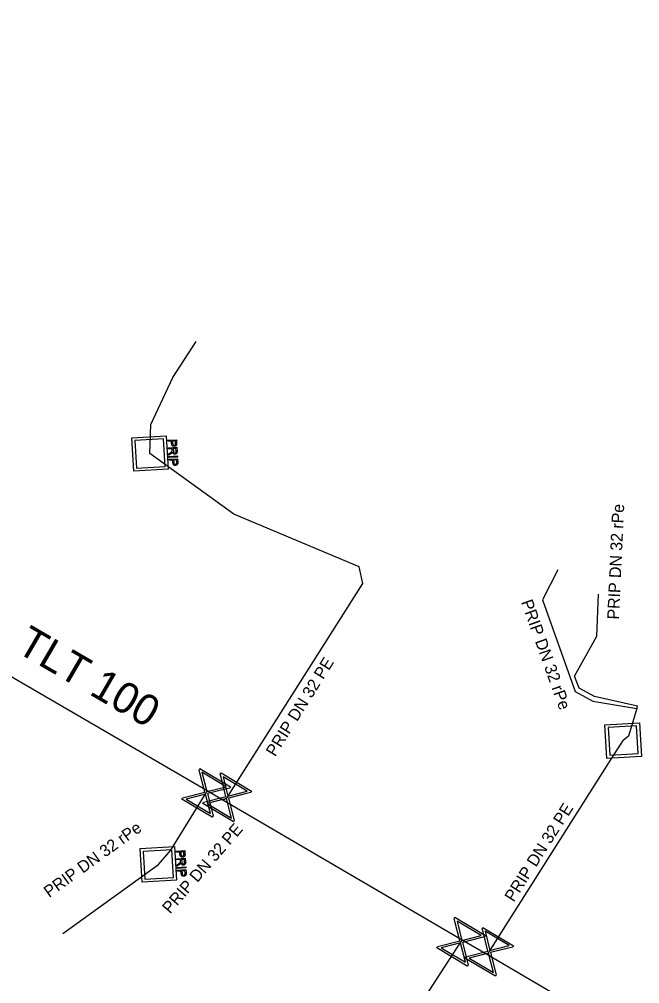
# Model space of a CAD drawing. Extents: x -643544 to -637295, y -1119190 to -1111715.
# Drawn here: x -641994.86 to -641968.76, y -1113587.98 to -1113547.4 of the extents above; entities that cross this region are included whole.
import ezdxf

# ---------------------------------------------------------------- set-up
doc = ezdxf.new("R2010")
doc.units = 0
for name, color, linetype in [('Default', 7, 'Continuous'), ('VP Popis přípojky', 7, 'Continuous'), ('VP Přípojka', 7, 'Continuous'), ('VP Řad', 7, 'Continuous'), ('VP Řad - popis', 7, 'Continuous'), ('VP Šachta', 7, 'Continuous'), ('VP Šoupě', 7, 'Continuous')]:
    doc.layers.add(name, color=color, linetype=linetype)

msp = doc.modelspace()

# ---------------------------------------------------------------- linework, layer by layer
at = {"layer": 'Default'}
for points in [[(-641988.24, -1113565.223), (-641988.238, -1113565.259), (-641988.241, -1113565.278), (-641988.244, -1113565.304), (-641988.255, -1113565.323), (-641988.266, -1113565.342), (-641988.287, -1113565.354), (-641988.309, -1113565.365), (-641988.336, -1113565.367), (-641988.382, -1113565.37), (-641988.415, -1113565.343), (-641988.447, -1113565.316), (-641988.452, -1113565.24)], [(-641988.41, -1113565.238), (-641988.408, -1113565.284), (-641988.39, -1113565.302), (-641988.371, -1113565.32), (-641988.34, -1113565.318), (-641988.318, -1113565.317), (-641988.303, -1113565.305), (-641988.287, -1113565.293), (-641988.284, -1113565.275), (-641988.281, -1113565.262), (-641988.283, -1113565.229)], [(-641988.501, -1113565.633), (-641988.469, -1113565.611), (-641988.453, -1113565.596), (-641988.437, -1113565.582), (-641988.431, -1113565.571), (-641988.425, -1113565.559), (-641988.423, -1113565.548), (-641988.421, -1113565.541), (-641988.422, -1113565.522)], [(-641988.22, -1113565.567), (-641988.217, -1113565.614), (-641988.226, -1113565.64), (-641988.234, -1113565.665), (-641988.257, -1113565.682), (-641988.281, -1113565.698), (-641988.31, -1113565.699), (-641988.349, -1113565.702), (-641988.376, -1113565.679), (-641988.403, -1113565.656), (-641988.413, -1113565.605), (-641988.422, -1113565.624), (-641988.43, -1113565.634), (-641988.447, -1113565.656), (-641988.475, -1113565.676)], [(-641988.379, -1113565.566), (-641988.377, -1113565.599), (-641988.369, -1113565.617), (-641988.362, -1113565.635), (-641988.346, -1113565.643), (-641988.331, -1113565.652), (-641988.313, -1113565.651), (-641988.289, -1113565.649), (-641988.273, -1113565.63), (-641988.258, -1113565.611), (-641988.26, -1113565.57)], [(-641988.195, -1113566.024), (-641988.192, -1113566.059), (-641988.195, -1113566.079), (-641988.198, -1113566.105), (-641988.209, -1113566.124), (-641988.221, -1113566.143), (-641988.242, -1113566.154), (-641988.263, -1113566.166), (-641988.29, -1113566.168), (-641988.336, -1113566.17), (-641988.369, -1113566.144), (-641988.402, -1113566.117), (-641988.406, -1113566.041)], [(-641988.365, -1113566.039), (-641988.362, -1113566.085), (-641988.344, -1113566.103), (-641988.326, -1113566.121), (-641988.294, -1113566.119), (-641988.272, -1113566.118), (-641988.257, -1113566.106), (-641988.242, -1113566.094), (-641988.238, -1113566.075), (-641988.235, -1113566.063), (-641988.237, -1113566.03)], [(-641988.15, -1113582.924), (-641988.118, -1113582.902), (-641988.102, -1113582.887), (-641988.086, -1113582.873), (-641988.08, -1113582.862), (-641988.074, -1113582.85), (-641988.072, -1113582.839), (-641988.07, -1113582.832), (-641988.071, -1113582.813)], [(-641987.869, -1113582.858), (-641987.866, -1113582.905), (-641987.875, -1113582.931), (-641987.883, -1113582.956), (-641987.906, -1113582.973), (-641987.93, -1113582.989), (-641987.959, -1113582.99), (-641987.998, -1113582.993), (-641988.025, -1113582.97), (-641988.052, -1113582.947), (-641988.062, -1113582.896), (-641988.071, -1113582.915), (-641988.079, -1113582.925), (-641988.096, -1113582.947), (-641988.124, -1113582.967)], [(-641987.889, -1113582.514), (-641987.887, -1113582.55), (-641987.89, -1113582.569), (-641987.893, -1113582.595), (-641987.904, -1113582.614), (-641987.915, -1113582.633), (-641987.936, -1113582.645), (-641987.958, -1113582.656), (-641987.985, -1113582.658), (-641988.031, -1113582.661), (-641988.064, -1113582.634), (-641988.096, -1113582.607), (-641988.101, -1113582.531)], [(-641988.059, -1113582.529), (-641988.057, -1113582.575), (-641988.039, -1113582.593), (-641988.02, -1113582.611), (-641987.989, -1113582.609), (-641987.967, -1113582.608), (-641987.952, -1113582.596), (-641987.936, -1113582.584), (-641987.933, -1113582.566), (-641987.93, -1113582.553), (-641987.932, -1113582.52)], [(-641988.028, -1113582.857), (-641988.026, -1113582.89), (-641988.018, -1113582.908), (-641988.011, -1113582.926), (-641987.995, -1113582.934), (-641987.98, -1113582.943), (-641987.962, -1113582.942), (-641987.938, -1113582.94), (-641987.922, -1113582.921), (-641987.907, -1113582.902), (-641987.909, -1113582.861)], [(-641987.844, -1113583.315), (-641987.841, -1113583.35), (-641987.844, -1113583.37), (-641987.847, -1113583.396), (-641987.858, -1113583.415), (-641987.87, -1113583.434), (-641987.891, -1113583.445), (-641987.912, -1113583.457), (-641987.939, -1113583.459), (-641987.985, -1113583.461), (-641988.018, -1113583.435), (-641988.051, -1113583.408), (-641988.055, -1113583.332)], [(-641988.014, -1113583.33), (-641988.011, -1113583.376), (-641987.993, -1113583.394), (-641987.975, -1113583.412), (-641987.943, -1113583.41), (-641987.921, -1113583.409), (-641987.906, -1113583.397), (-641987.891, -1113583.385), (-641987.887, -1113583.366), (-641987.884, -1113583.354), (-641987.886, -1113583.321)]]:
    msp.add_open_spline(points, degree=3, dxfattribs=at)
at = {"layer": 'VP Přípojka'}
for points in [[(-641986.29, -1113580.26), (-641986.112, -1113580.138), (-641980.399, -1113571.133), (-641980.565, -1113570.438), (-641985.827, -1113568.228), (-641989.361, -1113565.669), (-641989.33, -1113564.456), (-641988.404, -1113562.471), (-641987.42, -1113560.961)], [(-641972.2, -1113570.559), (-641972.84, -1113571.83), (-641971.47, -1113575.68), (-641970.73, -1113576.09), (-641968.88, -1113576.4), (-641969.23, -1113577.56), (-641969.45, -1113577.75)], [(-641968.88, -1113576.4), (-641968.851, -1113576.303), (-641970.663, -1113575.898), (-641971.308, -1113575.541), (-641971.496, -1113575.038), (-641970.566, -1113573.361), (-641970.486, -1113571.59)], [(-641975.16, -1113586.77), (-641975.09, -1113586.64), (-641970.05, -1113578.69), (-641969.45, -1113577.75)], [(-641989.01, -1113582.96), (-641988.49, -1113582.36), (-641987, -1113579.95), (-641986.95, -1113579.87)], [(-641993.03, -1113585.87), (-641989.01, -1113582.96)], [(-641982.12, -1113592.46), (-641978.11, -1113589.04), (-641976.27, -1113586.21), (-641976.23, -1113586.15)]]:
    msp.add_lwpolyline(points, dxfattribs=at)
at = {"layer": 'VP Řad'}
msp.add_lwpolyline([(-641966.02, -1113592.14), (-641975.16, -1113586.77), (-641976.23, -1113586.15), (-641986.29, -1113580.26), (-641986.95, -1113579.87), (-642002.1, -1113571.05), (-642002.39, -1113570.86), (-642007.58, -1113567.68), (-642008.77, -1113566.95), (-642018.63, -1113560.99), (-642019.96, -1113560.23), (-642028.54, -1113554.93), (-642030.48, -1113553.82), (-642040.96, -1113547.82), (-642041.73, -1113547.36), (-642051.86, -1113541.27), (-642052.43, -1113540.95), (-642062.55, -1113534.65), (-642063.5, -1113533.98), (-642070.77, -1113529.51), (-642075.54, -1113526.65), (-642075.79, -1113526.49)], dxfattribs=at)
at = {"layer": 'VP Šachta'}
for points in [[(-641988.598, -1113566.332), (-641990.047, -1113566.417), (-641990.13, -1113565.006), (-641988.681, -1113564.921), (-641988.598, -1113566.332)], [(-641988.797, -1113565.049), (-641990, -1113565.119), (-641989.931, -1113566.289), (-641988.728, -1113566.219), (-641988.797, -1113565.049)], [(-641988.606, -1113565.11), (-641988.248, -1113565.089), (-641988.24, -1113565.223)], [(-641988.452, -1113565.24), (-641988.457, -1113565.148), (-641988.603, -1113565.156), (-641988.606, -1113565.11)], [(-641988.588, -1113565.429), (-641988.229, -1113565.408), (-641988.22, -1113565.567)], [(-641988.283, -1113565.229), (-641988.288, -1113565.138), (-641988.416, -1113565.145)], [(-641988.416, -1113565.145), (-641988.41, -1113565.238)], [(-641988.422, -1113565.522), (-641988.425, -1113565.468), (-641988.585, -1113565.477), (-641988.588, -1113565.429)], [(-641988.475, -1113565.676), (-641988.569, -1113565.744), (-641988.573, -1113565.684), (-641988.501, -1113565.633)], [(-641988.568, -1113565.793), (-641988.209, -1113565.772), (-641988.207, -1113565.818), (-641988.565, -1113565.839), (-641988.568, -1113565.793)], [(-641988.26, -1113565.57), (-641988.267, -1113565.458), (-641988.385, -1113565.465)], [(-641988.385, -1113565.465), (-641988.379, -1113565.566)], [(-641988.561, -1113565.911), (-641988.202, -1113565.89), (-641988.195, -1113566.024)], [(-641988.406, -1113566.041), (-641988.412, -1113565.949), (-641988.558, -1113565.957), (-641988.561, -1113565.911)], [(-641988.237, -1113566.03), (-641988.242, -1113565.939), (-641988.37, -1113565.946)], [(-641988.37, -1113565.946), (-641988.365, -1113566.039)], [(-641968.687, -1113578.413), (-641970.136, -1113578.498), (-641970.219, -1113577.087), (-641968.77, -1113577.002), (-641968.687, -1113578.413)], [(-641968.886, -1113577.13), (-641970.089, -1113577.2), (-641970.02, -1113578.37), (-641968.817, -1113578.3), (-641968.886, -1113577.13)], [(-641988.247, -1113583.623), (-641989.696, -1113583.708), (-641989.779, -1113582.297), (-641988.33, -1113582.212), (-641988.247, -1113583.623)], [(-641988.446, -1113582.34), (-641989.649, -1113582.41), (-641989.58, -1113583.58), (-641988.377, -1113583.51), (-641988.446, -1113582.34)], [(-641988.255, -1113582.401), (-641987.897, -1113582.38), (-641987.889, -1113582.514)], [(-641988.101, -1113582.531), (-641988.106, -1113582.439), (-641988.252, -1113582.447), (-641988.255, -1113582.401)], [(-641987.932, -1113582.52), (-641987.937, -1113582.429), (-641988.065, -1113582.436)], [(-641988.065, -1113582.436), (-641988.059, -1113582.529)], [(-641988.237, -1113582.72), (-641987.878, -1113582.699), (-641987.869, -1113582.858)], [(-641988.071, -1113582.813), (-641988.074, -1113582.759), (-641988.234, -1113582.768), (-641988.237, -1113582.72)], [(-641987.909, -1113582.861), (-641987.916, -1113582.749), (-641988.034, -1113582.756)], [(-641988.034, -1113582.756), (-641988.028, -1113582.857)], [(-641988.124, -1113582.967), (-641988.218, -1113583.035), (-641988.222, -1113582.975), (-641988.15, -1113582.924)], [(-641988.217, -1113583.084), (-641987.858, -1113583.063), (-641987.856, -1113583.109), (-641988.214, -1113583.13), (-641988.217, -1113583.084)], [(-641988.21, -1113583.202), (-641987.851, -1113583.181), (-641987.844, -1113583.315)], [(-641988.055, -1113583.332), (-641988.061, -1113583.24), (-641988.207, -1113583.248), (-641988.21, -1113583.202)], [(-641987.886, -1113583.321), (-641987.891, -1113583.23), (-641988.019, -1113583.237)], [(-641988.019, -1113583.237), (-641988.014, -1113583.33)]]:
    msp.add_lwpolyline(points, dxfattribs=at)
at = {"layer": 'VP Šoupě'}
for points in [[(-641987.26, -1113578.922), (-641985.972, -1113579.69), (-641986.006, -1113579.746), (-641986.131, -1113579.774), (-641986.945, -1113579.981), (-641986.706, -1113580.922), (-641986.74, -1113580.978), (-641988.028, -1113580.21), (-641987.994, -1113580.154), (-641987.052, -1113579.917), (-641987.259, -1113579.103), (-641987.294, -1113578.978), (-641987.26, -1113578.922)], [(-641987.173, -1113579.083), (-641986.967, -1113579.896), (-641986.156, -1113579.689), (-641987.173, -1113579.083)], [(-641986.372, -1113579.11), (-641985.084, -1113579.878), (-641985.118, -1113579.934), (-641985.243, -1113579.962), (-641986.057, -1113580.169), (-641985.818, -1113581.11), (-641985.852, -1113581.166), (-641987.14, -1113580.398), (-641987.106, -1113580.342), (-641986.164, -1113580.105), (-641986.371, -1113579.291), (-641986.406, -1113579.166), (-641986.372, -1113579.11)], [(-641986.285, -1113579.271), (-641986.079, -1113580.084), (-641985.268, -1113579.877), (-641986.285, -1113579.271)], [(-641986.822, -1113580.82), (-641987.03, -1113580.003), (-641987.846, -1113580.21), (-641986.822, -1113580.82)], [(-641985.934, -1113581.008), (-641986.142, -1113580.191), (-641986.958, -1113580.398), (-641985.934, -1113581.008)], [(-641976.53, -1113585.182), (-641975.242, -1113585.95), (-641975.276, -1113586.006), (-641975.401, -1113586.034), (-641976.215, -1113586.241), (-641975.976, -1113587.182), (-641976.01, -1113587.238), (-641977.298, -1113586.47), (-641977.264, -1113586.414), (-641976.322, -1113586.177), (-641976.529, -1113585.363), (-641976.564, -1113585.238), (-641976.53, -1113585.182)], [(-641976.443, -1113585.343), (-641976.237, -1113586.156), (-641975.426, -1113585.949), (-641976.443, -1113585.343)], [(-641975.35, -1113585.612), (-641974.062, -1113586.38), (-641974.096, -1113586.436), (-641974.221, -1113586.464), (-641975.035, -1113586.671), (-641974.796, -1113587.612), (-641974.83, -1113587.668), (-641976.118, -1113586.9), (-641976.084, -1113586.844), (-641975.142, -1113586.607), (-641975.349, -1113585.793), (-641975.384, -1113585.668), (-641975.35, -1113585.612)], [(-641975.263, -1113585.773), (-641975.057, -1113586.586), (-641974.246, -1113586.379), (-641975.263, -1113585.773)], [(-641976.092, -1113587.08), (-641976.3, -1113586.263), (-641977.116, -1113586.47), (-641976.092, -1113587.08)], [(-641974.912, -1113587.51), (-641975.12, -1113586.693), (-641975.936, -1113586.9), (-641974.912, -1113587.51)]]:
    msp.add_lwpolyline(points, dxfattribs=at)

# ---------------------------------------------------------------- texts
at = {"layer": 'VP Popis přípojky'}
for s, rotation, p in [('PRIP DN 32 rPe', 87.4136, (-641969.626, -1113572.664)), ('PRIP DN 32 rPe', 289.5878, (-641973.754, -1113571.918)), ('PRIP DN 32 PE', 58.1187, (-641984.096, -1113578.458)), ('PRIP DN 32 PE', 57.6268, (-641974.058, -1113584.574)), ('PRIP DN 32 rPe', 35.9, (-641993.603, -1113584.38)), ('PRIP DN 32 PE', 49.0856, (-641988.516, -1113585.068))]:
    msp.add_text(s, height=0.5, rotation=rotation, dxfattribs=at).set_placement(p)
at = {"layer": 'VP Řad - popis'}
msp.add_text('TLT 100', height=1.3, rotation=329.793, dxfattribs=at).set_placement((-641995.048, -1113573.985))

doc.saveas('drawing.dxf')
